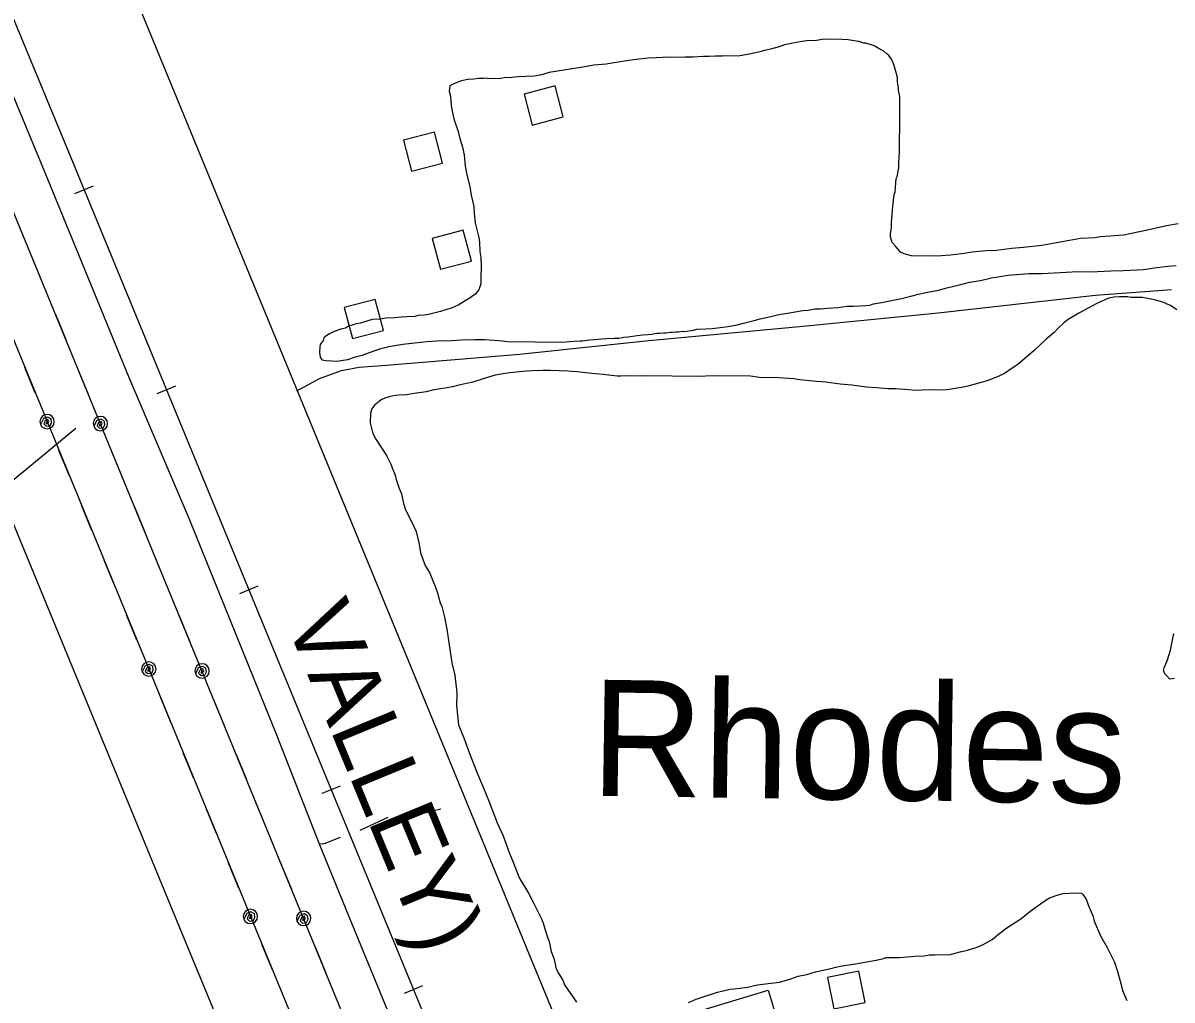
# Model space of a CAD drawing. Extents: x 3329297 to 3367176, y 649250 to 674653.
# Drawn here: x 3346617 to 3348052, y 657903 to 659123 of the extents above; entities that cross this region are included whole.
import ezdxf

# ---------------------------------------------------------------- set-up
doc = ezdxf.new("R2010")
doc.units = 0
for name, color, linetype in [('V-BLDG-OTLN', 7, 'Continuous'), ('V-RAIL-IDEN', 7, 'Continuous'), ('V-RAIL-TRAK', 7, 'Continuous'), ('V-ROAD-CNTR', 7, 'Continuous'), ('V-SITE-VEGE', 7, 'Continuous'), ('V-TOPO-GNAM-IDEN', 7, 'Continuous'), ('V-TOPO-SHOR', 7, 'Continuous'), ('V-UTIL-LINE', 7, 'Continuous')]:
    doc.layers.add(name, color=color, linetype=linetype)

msp = doc.modelspace()

# ---------------------------------------------------------------- linework, layer by layer
at = {"layer": 'V-BLDG-OTLN'}
for points in [[(3347243.2, 659034.2), (3347253.3, 658995.5), (3347292, 659005.7), (3347281.9, 659044.3)], [(3347092.5, 658976.5), (3347102.6, 658937.8), (3347141.3, 658948), (3347131.1, 658986.7)], [(3347128.5, 658854), (3347138.6, 658815.3), (3347177.3, 658825.5), (3347167.2, 658864.2)], [(3347018.5, 658767.6), (3347028.7, 658728.9), (3347067.4, 658739), (3347057.2, 658777.7)], [(3347629.8, 657891.9), (3347669, 657899.8), (3347661.2, 657939), (3347621.9, 657931.1)], [(3347404.5, 657871.8), (3347547.9, 657915.1), (3347571.5, 657837.1), (3347428.1, 657793.8)]]:
    msp.add_lwpolyline(points, close=True, dxfattribs=at)
at = {"layer": 'V-RAIL-TRAK'}
for points in [[(3348444.7, 654663.4), (3347873.4, 656048.3), (3347208.3, 657666), (3346674.5, 658961.5), (3345872.4, 660898.3)], [(3346682.2, 658909.9), (3346705.4, 658919.4)], [(3346785.1, 658660.3), (3346808.2, 658669.8)], [(3346888, 658410.6), (3346911.1, 658420.1)], [(3346990.8, 658161), (3347014, 658170.5)], [(3347093.7, 657911.4), (3347116.8, 657920.9)]]:
    msp.add_lwpolyline(points, dxfattribs=at)
at = {"layer": 'V-ROAD-CNTR'}
for points in [[(3345997.4, 660989.3), (3346483.3, 659820.9), (3346966.6, 658647.7), (3347474.8, 657412.2), (3348023.2, 656076.6), (3348607.1, 654663.7)], [(3346959.5, 658663.4), (3346987.8, 658678.9), (3347015.2, 658689.1), (3347037.2, 658693.3), (3347071.4, 658695.8), (3347237.4, 658709.2), (3347399, 658726.5), (3347587.2, 658744.1), (3347760.1, 658761.1), (3347956.7, 658783.1), (3348051.4, 658790)]]:
    msp.add_lwpolyline(points, dxfattribs=at)
at = {"layer": 'V-SITE-VEGE'}
for points in [[(3348059.8, 658872.3), (3348045.1, 658869.7), (3348025.2, 658864.9), (3348011.6, 658862.3), (3347991.7, 658858), (3347962.8, 658855.7), (3347956, 658854.6), (3347937.8, 658853.8), (3347924.2, 658851.1), (3347903.2, 658847.5), (3347889.6, 658844.9), (3347866.9, 658842.4), (3347851.6, 658841.5), (3347832.8, 658838.9), (3347819.8, 658838.6), (3347802.8, 658836.6), (3347792.6, 658835), (3347775.6, 658833), (3347764.2, 658832.1), (3347750.6, 658831.7), (3347726.9, 658832.1), (3347717.8, 658834.5), (3347713.3, 658836.8), (3347706.7, 658844.3), (3347702.8, 658848.8), (3347700.6, 658855.7), (3347700.7, 658859.6), (3347701.9, 658867.5), (3347702, 658873.2), (3347703.5, 658894.1), (3347705.4, 658908.3), (3347706.6, 658912.2), (3347707.9, 658928.6), (3347709.1, 658931.4), (3347711, 658942.1), (3347711.1, 658948.9), (3347711.8, 658962), (3347712.5, 659006.7), (3347712.1, 659014.6), (3347712.3, 659031), (3347710.7, 659039), (3347710.8, 659041.8), (3347709.2, 659049.2), (3347709.3, 659054.8), (3347707.1, 659062.2), (3347706.1, 659066.8), (3347703.9, 659073.1), (3347701.7, 659077.6), (3347698.4, 659082.2), (3347696.1, 659084.5), (3347692.2, 659087.9), (3347687.2, 659090.3), (3347681, 659093.8), (3347676.5, 659095.5), (3347669.7, 659097.9), (3347667.5, 659097.9), (3347661.3, 659099.7), (3347657.9, 659100.4), (3347647.7, 659101.7), (3347640.4, 659102.3), (3347624.5, 659102.6), (3347615.4, 659102.1), (3347608.1, 659101.1), (3347595.6, 659100.7), (3347587.7, 659099.2), (3347578.6, 659097.6), (3347568.3, 659095.5), (3347561.5, 659093.3), (3347550.7, 659090.1), (3347543.3, 659088.5), (3347535.9, 659086.4), (3347526.3, 659084.2), (3347510.4, 659081.6), (3347494.5, 659081.9), (3347490.6, 659081.4), (3347482.1, 659081.5), (3347474.1, 659081.1), (3347467.3, 659081.2), (3347454.3, 659080.2), (3347444.1, 659080.4), (3347434.5, 659080), (3347423.7, 659080.1), (3347407.9, 659079.2), (3347398.2, 659078.8), (3347382.9, 659077.4), (3347371, 659075.8), (3347345.5, 659071.7), (3347330.2, 659070.2), (3347318.8, 659068.1), (3347274.5, 659060.9), (3347264.9, 659058.2), (3347256.3, 659056.6), (3347235.4, 659055.8), (3347228, 659054.8), (3347218.4, 659054.4), (3347212.1, 659053.3), (3347196.8, 659053.6), (3347194.6, 659054.2), (3347192.3, 659053.6), (3347186.6, 659053.7), (3347179.8, 659052.7), (3347173, 659052.2), (3347165.1, 659050.7), (3347156, 659047.4), (3347150.3, 659044.6), (3347149.6, 659037.9), (3347151.2, 659031.6), (3347152.2, 659019.7), (3347153.2, 659012.9), (3347155.3, 659003.2), (3347160.7, 658987.3), (3347162.9, 658978.8), (3347166.1, 658968), (3347168.2, 658958.3), (3347169.7, 658944.1), (3347171.8, 658933.3), (3347175.5, 658918.6), (3347177.1, 658907.8), (3347180.3, 658893.6), (3347180.7, 658885.6), (3347182.2, 658873.2), (3347186.5, 658855), (3347187.5, 658848.7), (3347187.9, 658837.4), (3347188.9, 658830), (3347189.3, 658819.8), (3347189.1, 658803.4), (3347189, 658797.2), (3347186.6, 658789.9), (3347184.3, 658787.1), (3347182.6, 658784.3), (3347180.3, 658783.2), (3347174.5, 658778.7), (3347169.4, 658776), (3347160.8, 658770.4), (3347153.4, 658767.1), (3347144.3, 658764.5), (3347138.6, 658762.8), (3347123.9, 658759.1), (3347118.7, 658758), (3347110.8, 658757.6), (3347106.8, 658756.5), (3347097.2, 658756.1), (3347089.8, 658755.7), (3347081.9, 658754.6), (3347070.6, 658754.2), (3347063.2, 658753.2), (3347053.5, 658752.8), (3347038.8, 658747.9), (3347033.6, 658747.4), (3347029.7, 658745.8), (3347024, 658744.2), (3347020, 658742), (3347014.3, 658740.4), (3347005.8, 658737.7), (3347000.1, 658734.9), (3346996.6, 658732.7), (3346993.2, 658729.9), (3346992, 658726.6), (3346988.5, 658721.5), (3346987.9, 658718.7), (3346987.8, 658711.3), (3346988.3, 658705.7), (3346990.5, 658702.2), (3346996.1, 658701.6), (3347009.7, 658700.8), (3347017.1, 658701.8), (3347022.8, 658702.9), (3347032.5, 658706.1), (3347041, 658708.3), (3347055.8, 658713.7), (3347064.3, 658716.4), (3347074, 658719.1), (3347091.6, 658721.7), (3347121.6, 658725.2), (3347134.1, 658726.1), (3347153.4, 658726.4), (3347164.7, 658727.3), (3347181.7, 658727.7), (3347194.2, 658727.5), (3347211.7, 658726.6), (3347222.4, 658725.3), (3347291.5, 658724.3), (3347300, 658725.3), (3347305.7, 658725.8), (3347313, 658726.2), (3347315.9, 658726.2), (3347324.9, 658727.2), (3347331.2, 658727.6), (3347340.3, 658728.6), (3347345.9, 658729.1), (3347355.6, 658729.5), (3347361.2, 658729.5), (3347367.5, 658730.5), (3347373.1, 658731), (3347384.5, 658732.5), (3347391.3, 658733.5), (3347398.1, 658734), (3347402.1, 658734.5), (3347408.3, 658735.5), (3347412.3, 658735.5), (3347417.4, 658736), (3347420.2, 658735.9), (3347425.9, 658737), (3347428.1, 658736.9), (3347433.2, 658737.4), (3347436.1, 658737.4), (3347441.2, 658737.9), (3347443.4, 658737.8), (3347454.8, 658739.4), (3347458.8, 658740.4), (3347470.1, 658740.8), (3347478, 658741.3), (3347497.9, 658743.8), (3347509.3, 658745.9), (3347517.2, 658748), (3347530.3, 658751.2), (3347537.7, 658753.4), (3347551.3, 658756.6), (3347561, 658758.7), (3347574.6, 658760.8), (3347579.1, 658761.8), (3347591.1, 658763.9), (3347597.9, 658764.4), (3347606.4, 658765.9), (3347613.2, 658765.8), (3347621.7, 658766.8), (3347635.3, 658767.8), (3347646.1, 658769.3), (3347654, 658769.2), (3347669.9, 658770.1), (3347675, 658770.6), (3347679.5, 658772.2), (3347689.2, 658773.7), (3347714.2, 658779), (3347726.1, 658781.7), (3347735.8, 658784.4), (3347744.9, 658786.5), (3347760.7, 658789.1), (3347771, 658792.3), (3347786.9, 658796), (3347799.4, 658799.2), (3347813, 658801.3), (3347826.7, 658804.5), (3347847.7, 658808.1), (3347873.2, 658810), (3347890.2, 658810.3), (3347934.9, 658812.5), (3347950.8, 658812.2), (3347975.7, 658813.6), (3347991, 658813.9), (3348016.5, 658815.2), (3348030.1, 658817.3), (3348047.1, 658819.3), (3348057.4, 658820.2)], [(3348058.2, 658764.7), (3348050.4, 658770), (3348045.3, 658772.3), (3348040.8, 658774.1), (3348030.1, 658777.1), (3348023.9, 658778.3), (3348015.4, 658780.1), (3348001.3, 658780.3), (3347996.7, 658781), (3347986.6, 658781.1), (3347979.7, 658780.7), (3347975.8, 658779.6), (3347972.9, 658779.1), (3347958.1, 658772.5), (3347935.8, 658760.4), (3347922.7, 658752.6), (3347917.5, 658748.8), (3347909.5, 658741.5), (3347904.9, 658736.5), (3347895.1, 658728.1), (3347887.7, 658720.9), (3347879.6, 658713.7), (3347871.6, 658707), (3347859.6, 658696.4), (3347852.7, 658692), (3347843, 658685.3), (3347835, 658681.5), (3347821.3, 658676), (3347797.4, 658669.6), (3347794, 658668.5), (3347771.3, 658664.9), (3347757.7, 658664.6), (3347748.1, 658664.7), (3347732.2, 658663.8), (3347718.7, 658665.1), (3347706.8, 658665.9), (3347697.7, 658666), (3347683.6, 658667.4), (3347670.6, 658668.1), (3347652.5, 658670.7), (3347637.8, 658672), (3347619.7, 658674.6), (3347608.4, 658675.3), (3347587.5, 658677.3), (3347580.1, 658678.6), (3347560.9, 658680), (3347537.1, 658680.4), (3347525.8, 658681.7), (3347478.8, 658682.4), (3347460.7, 658681.5), (3347395, 658682.5), (3347390.5, 658682), (3347374.7, 658682.3), (3347363.9, 658681.9), (3347359.4, 658681.9), (3347341.8, 658683.9), (3347327.7, 658685.2), (3347309.1, 658687.2), (3347297.7, 658688), (3347275.7, 658688.9), (3347266.6, 658689), (3347253.6, 658688.6), (3347245.6, 658688.2), (3347233.2, 658686.7), (3347221.8, 658685.7), (3347207.1, 658683.1), (3347197.4, 658680.4), (3347190.6, 658678.3), (3347179.2, 658674.5), (3347171.2, 658672.9), (3347159.9, 658670.2), (3347153.6, 658668.6), (3347144.5, 658667.1), (3347130.4, 658665), (3347120.7, 658662.3), (3347105.9, 658660.3), (3347096.3, 658658.7), (3347086.6, 658658.3), (3347082.1, 658657.8), (3347074.7, 658656.2), (3347069, 658654.6), (3347064.5, 658652.4), (3347056.5, 658645.7), (3347053, 658641.3), (3347051.2, 658635.6), (3347051, 658623.7), (3347052.1, 658618.6), (3347054.2, 658610.1), (3347058.1, 658603.3), (3347071.4, 658582.7), (3347076.8, 658571.8), (3347078.5, 658567.3), (3347082.3, 658558.2), (3347082.8, 658554.2), (3347086.6, 658542.8), (3347089.9, 658534.8), (3347092.5, 658522.9), (3347095.2, 658514.9), (3347102.9, 658499.5), (3347108.4, 658488.1), (3347112.1, 658472.2), (3347113.7, 658461.4), (3347119.7, 658445.5), (3347125.2, 658435.8), (3347131.2, 658421.5), (3347134.4, 658412.4), (3347138.2, 658398.8), (3347140.4, 658394.2), (3347143.6, 658381.1), (3347146.8, 658365.8), (3347152.9, 658323.8), (3347156.7, 658308.5), (3347159.1, 658286.3), (3347158.9, 658270.5), (3347161.4, 658246.7), (3347167.9, 658230.1), (3347174.4, 658211.9), (3347184.8, 658185.2), (3347191.9, 658168.6), (3347199.6, 658150.4), (3347209.3, 658124.2), (3347217, 658107.7), (3347224.6, 658087.2), (3347229.6, 658075.2), (3347235.5, 658058.7), (3347237.7, 658054.1), (3347248.8, 658036.4), (3347254.3, 658025), (3347262, 658010.2), (3347265.3, 658003.3), (3347267.4, 657997.6), (3347269.1, 657991.9), (3347272.8, 657980), (3347274.5, 657976), (3347277.1, 657963.5), (3347280.4, 657955), (3347283, 657941.9), (3347286.3, 657935.6), (3347291.3, 657927.6), (3347293.5, 657921.9), (3347308.4, 657900.2)], [(3348055.2, 658304.4), (3348049.5, 658303.4), (3348045.1, 658308), (3348043.4, 658310.3), (3348041.7, 658314.3), (3348042.4, 658317.7), (3348045.9, 658325.5), (3348046.5, 658327.8), (3348050.1, 658339.6), (3348054.3, 658360.5)], [(3347448.3, 657899.7), (3347458, 657904.1), (3347465.4, 657906.3), (3347484.7, 657912.8), (3347500.6, 657916.5), (3347505.7, 657917), (3347522.2, 657919), (3347534.7, 657921.7), (3347551.1, 657923.7), (3347561.9, 657925.2), (3347576.1, 657929.5), (3347585.2, 657932.8), (3347596, 657934.9), (3347606.8, 657938.1), (3347626.2, 657942.3), (3347632.4, 657943.9), (3347640.4, 657945.5), (3347656.8, 657948.1), (3347682.9, 657952.8), (3347692, 657954.9), (3347694.9, 657956), (3347711.9, 657955.8), (3347722.1, 657956.7), (3347731.1, 657957.7), (3347742.5, 657958.1), (3347749.3, 657959.2), (3347756.1, 657959.1), (3347775.3, 657959.9), (3347787.8, 657963.1), (3347796.9, 657965.2), (3347808.9, 657969), (3347816.3, 657972.3), (3347827.7, 657978.4), (3347835.7, 657985), (3347846.1, 657992.8), (3347863.2, 658004.4), (3347874.7, 658013.3), (3347890.7, 658025), (3347899.3, 658030.5), (3347910.1, 658034.3), (3347916.4, 658035.9), (3347931.1, 658036.8), (3347939, 658036.1), (3347941.2, 658034.4), (3347945.1, 658028.7), (3347947.3, 658021.8), (3347953.9, 658007), (3347954.9, 658001.3), (3347963.1, 657982), (3347971.4, 657968.3), (3347980.2, 657950), (3347984, 657938.6), (3347988.3, 657923.3), (3347990.4, 657914.7), (3347995.9, 657902.2)]]:
    msp.add_lwpolyline(points, dxfattribs=at)
at = {"layer": 'V-TOPO-SHOR'}
for p, q in [((3347139.1, 658141.2), (3347104.2, 658132.6)), ((3347073.1, 658130.8), (3347038, 658114.7))]:
    msp.add_line(p, q, dxfattribs=at)
for points in [[(3346466.1, 659356.9), (3346543, 659180.8), (3346643.9, 658938.4), (3346749, 658681.5), (3346825.1, 658502.4), (3346933.9, 658234.1), (3346987.1, 658097.7), (3346993.9, 658098.3), (3347013.8, 658106.4)], [(3346683.4, 658616.6), (3346466.7, 658437.8), (3346128.7, 658160.3), (3346043, 658091.3)], [(3346987.1, 658097.7), (3347024.4, 658007), (3347108.4, 657802.7), (3347195.4, 657596.1), (3347366.3, 657180.7), (3347455.6, 656972.5), (3347547.7, 656755.3), (3347576.1, 656685.5), (3347639.7, 656528.9), (3347763.8, 656218), (3347888, 655919.9), (3347940.4, 655777.5), (3347942.6, 655770.6), (3347949.4, 655770.5), (3347971.4, 655774)]]:
    msp.add_lwpolyline(points, dxfattribs=at)
at = {"layer": 'V-UTIL-LINE'}
for points in [[(3345711.5, 660882.6), (3346417.4, 659185.1), (3347354.3, 656905.1), (3348280.4, 654660.1)], [(3348344.2, 654660.2), (3347609.1, 656442.3), (3346941.2, 658069.6), (3346098.2, 660122.3), (3345932.1, 660508.5)], [(3346643, 658795.7), (3346630.1, 658827.2)], [(3346671.2, 658727.3), (3346658.2, 658758.7)], [(3346632.7, 658661.2), (3346619.8, 658692.6)], [(3346699.3, 658658.8), (3346686.4, 658690.3)], [(3346647.5, 658625.1), (3346646, 658622.7), (3346648.3, 658622.8), (3346649.7, 658625.1), (3346648.3, 658627.7), (3346645.1, 658626.6), (3346643.2, 658622.3), (3346646.3, 658619.4), (3346651.1, 658620), (3346653.1, 658624.1), (3346652.4, 658628.5), (3346648.1, 658630.8), (3346642.9, 658629), (3346639.2, 658621.7), (3346641.1, 658618.8), (3346644.1, 658616.8), (3346647.5, 658616.1), (3346650.9, 658616.8), (3346653.9, 658618.7), (3346655.8, 658621.7), (3346656.5, 658625.1), (3346655.8, 658628.5), (3346653.9, 658631.5), (3346651, 658633.4), (3346647.5, 658634.1), (3346644.1, 658633.4), (3346641.2, 658631.5), (3346639.2, 658628.6), (3346638.5, 658625.1), (3346639.2, 658621.7)], [(3346714.1, 658622.7), (3346712.5, 658620.3), (3346714.8, 658620.4), (3346716.3, 658622.7), (3346714.9, 658625.3), (3346711.7, 658624.1), (3346709.8, 658619.9), (3346712.9, 658617), (3346717.7, 658617.5), (3346719.7, 658621.7), (3346718.9, 658626.1), (3346714.7, 658628.3), (3346709.5, 658626.6), (3346705.8, 658619.3), (3346707.7, 658616.4), (3346710.6, 658614.4), (3346714.1, 658613.7), (3346717.5, 658614.4), (3346720.4, 658616.3), (3346722.4, 658619.2), (3346723.1, 658622.7), (3346722.4, 658626.1), (3346720.5, 658629.1), (3346717.6, 658631), (3346714.1, 658631.7), (3346710.7, 658631), (3346707.7, 658629.1), (3346705.8, 658626.2), (3346705.1, 658622.7), (3346705.8, 658619.3)], [(3346675.3, 658557.6), (3346662.3, 658589.1)], [(3346741.8, 658555.2), (3346728.9, 658586.6)], [(3347042.7, 657438.1), (3346808.1, 658004.9), (3346598.9, 658513.7)], [(3346703.4, 658489.2), (3346690.5, 658520.6)], [(3346769.9, 658486.7), (3346757, 658518.2)], [(3346731.5, 658420.7), (3346718.6, 658452.2)], [(3346798, 658418.3), (3346785.1, 658449.7)], [(3346759.6, 658352.3), (3346746.7, 658383.7)], [(3346826.1, 658349.8), (3346813.2, 658381.3)], [(3346774.5, 658316.2), (3346772.9, 658313.8), (3346775.2, 658313.9), (3346776.7, 658316.2), (3346775.3, 658318.8), (3346772.1, 658317.6), (3346770.1, 658313.3), (3346773.3, 658310.4), (3346778.1, 658311), (3346780.1, 658315.2), (3346779.3, 658319.6), (3346775.1, 658321.8), (3346769.8, 658320), (3346766.1, 658312.8), (3346768.1, 658309.8), (3346771, 658307.9), (3346774.4, 658307.2), (3346777.9, 658307.9), (3346780.8, 658309.8), (3346782.8, 658312.7), (3346783.5, 658316.2), (3346782.8, 658319.6), (3346780.9, 658322.5), (3346777.9, 658324.5), (3346774.5, 658325.2), (3346771.1, 658324.5), (3346768.1, 658322.6), (3346766.2, 658319.7), (3346765.5, 658316.2), (3346766.1, 658312.8)], [(3346841, 658313.7), (3346839.4, 658311.3), (3346841.7, 658311.4), (3346843.2, 658313.8), (3346841.8, 658316.3), (3346838.6, 658315.2), (3346836.6, 658310.9), (3346839.8, 658308), (3346844.6, 658308.6), (3346846.6, 658312.7), (3346845.8, 658317.1), (3346841.6, 658319.4), (3346836.3, 658317.6), (3346832.6, 658310.3), (3346834.6, 658307.4), (3346837.5, 658305.4), (3346840.9, 658304.7), (3346844.4, 658305.4), (3346847.3, 658307.4), (3346849.3, 658310.3), (3346850, 658313.7), (3346849.3, 658317.2), (3346847.4, 658320.1), (3346844.4, 658322.1), (3346841, 658322.7), (3346837.5, 658322.1), (3346834.6, 658320.1), (3346832.7, 658317.2), (3346832, 658313.8), (3346832.6, 658310.3)], [(3346802.2, 658248.7), (3346789.3, 658280.1)], [(3346868.7, 658246.2), (3346855.8, 658277.7)], [(3346830.3, 658180.2), (3346817.4, 658211.7)], [(3346896.8, 658177.8), (3346883.9, 658209.2)], [(3346858.5, 658111.8), (3346845.5, 658143.2)], [(3346924.9, 658109.3), (3346912, 658140.8)], [(3346886.6, 658043.3), (3346873.7, 658074.8)], [(3346953, 658040.9), (3346941.2, 658069.6), (3346940.1, 658072.3)], [(3346901.4, 658007.3), (3346899.9, 658004.8), (3346902.2, 658004.9), (3346903.6, 658007.3), (3346902.2, 658009.8), (3346899, 658008.7), (3346897.1, 658004.4), (3346900.2, 658001.5), (3346905, 658002.1), (3346907, 658006.2), (3346906.3, 658010.6), (3346902, 658012.9), (3346896.8, 658011.1), (3346893.1, 658003.8), (3346895, 658000.9), (3346898, 657999), (3346901.4, 657998.3), (3346904.8, 657998.9), (3346907.8, 658000.9), (3346909.7, 658003.8), (3346910.4, 658007.2), (3346909.7, 658010.7), (3346907.8, 658013.6), (3346904.9, 658015.6), (3346901.4, 658016.3), (3346898, 658015.6), (3346895.1, 658013.6), (3346893.1, 658010.7), (3346892.4, 658007.3), (3346893.1, 658003.8)], [(3346967.8, 658004.8), (3346966.3, 658002.4), (3346968.6, 658002.5), (3346970, 658004.8), (3346968.6, 658007.4), (3346965.4, 658006.2), (3346963.5, 658001.9), (3346966.6, 657999), (3346971.5, 657999.6), (3346973.4, 658003.7), (3346972.7, 658008.1), (3346968.4, 658010.4), (3346963.2, 658008.6), (3346959.5, 658001.4), (3346961.5, 657998.4), (3346964.4, 657996.5), (3346967.8, 657995.8), (3346971.3, 657996.5), (3346974.2, 657998.4), (3346976.1, 658001.3), (3346976.8, 658004.8), (3346976.2, 658008.2), (3346974.2, 658011.1), (3346971.3, 658013.1), (3346967.9, 658013.8), (3346964.4, 658013.1), (3346961.5, 658011.2), (3346959.5, 658008.3), (3346958.8, 658004.8), (3346959.5, 658001.4)], [(3346929.2, 657939.7), (3346916.2, 657971.2)], [(3346995.5, 657937.3), (3346982.6, 657968.7)]]:
    msp.add_lwpolyline(points, dxfattribs=at)

# ---------------------------------------------------------------- texts
at = {"layer": 'V-RAIL-IDEN'}
msp.add_text('VALLEY)', height=83, rotation=292.4244, dxfattribs=at).set_placement((3346943.8, 658378.3))
at = {"layer": 'V-TOPO-GNAM-IDEN'}
msp.add_text('Rhodes', height=145, rotation=359.1629, dxfattribs=at).set_placement((3347325.8, 658158))

doc.saveas('drawing.dxf')
